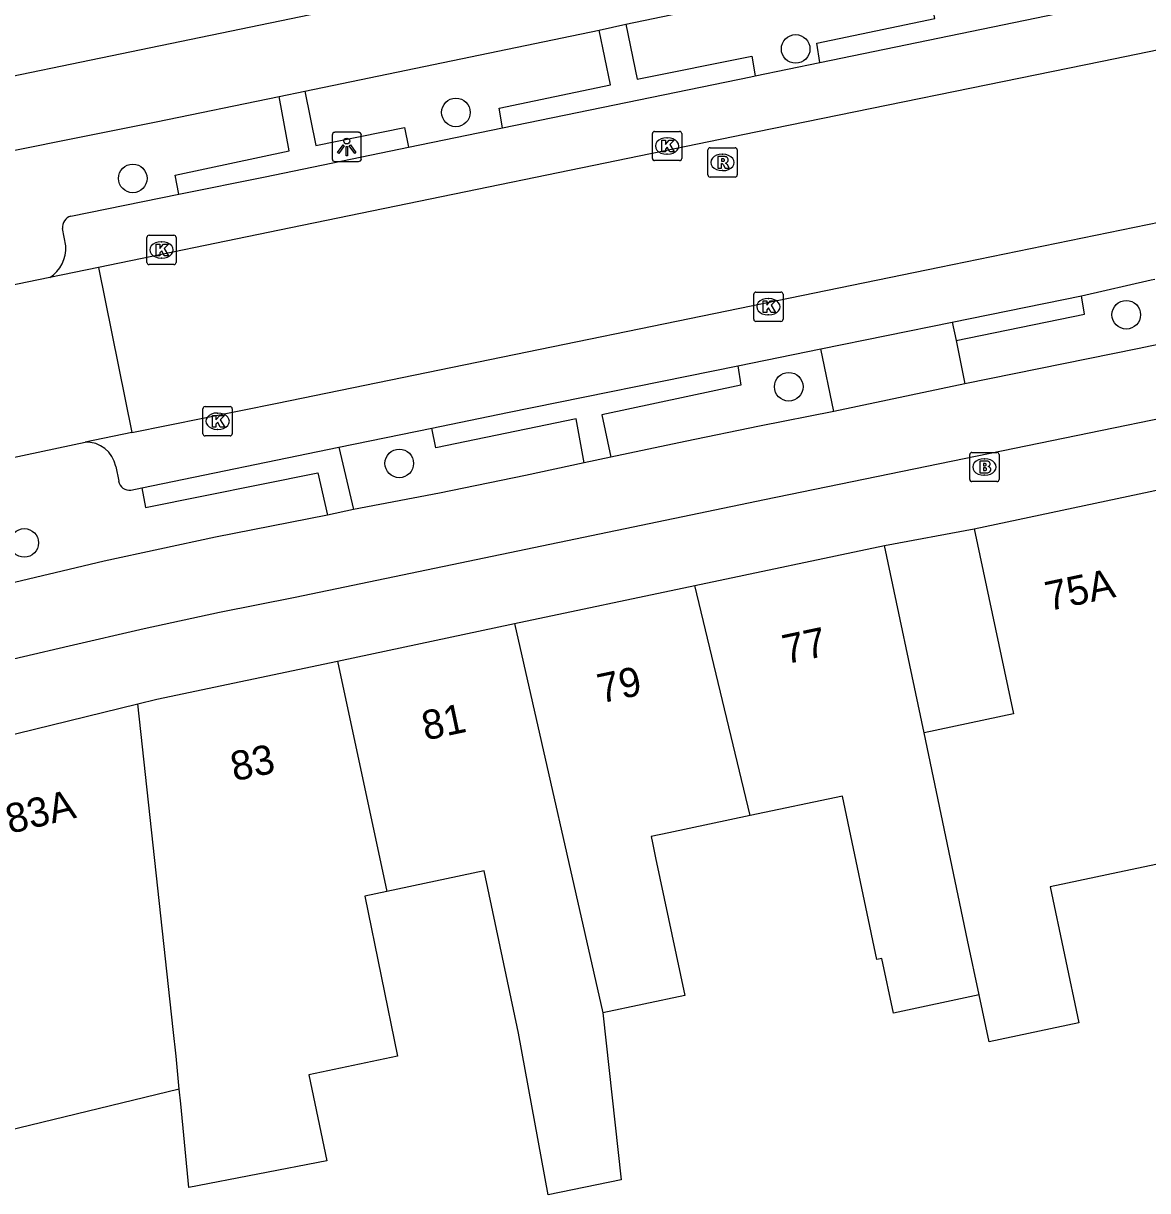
# Model space of a CAD drawing. Extents: x 158087 to 159494, y 382905 to 383981.
# Drawn here: x 159068.85 to 159107.27, y 383248.51 to 383288.41 of the extents above; entities that cross this region are included whole.
import ezdxf

# ---------------------------------------------------------------- set-up
doc = ezdxf.new("R2010")
doc.units = 0
for name, color, linetype in [('IMGEO_Boom', 7, 'Continuous'), ('IMGEO_Brandkraan', 7, 'Continuous'), ('IMGEO_Fietspad_gesloten', 7, 'Continuous'), ('IMGEO_Kolk', 7, 'Continuous'), ('IMGEO_Lichtpunt', 7, 'Continuous'), ('IMGEO_Pand', 7, 'Continuous'), ('IMGEO_Pand_nummerreeks', 7, 'Continuous'), ('IMGEO_Parkeervlak_open', 7, 'Continuous'), ('IMGEO_Rijbaan_lokaal_gesloten', 7, 'Continuous'), ('IMGEO_Rijbaan_lokaal_open', 7, 'Continuous'), ('IMGEO_Rioolput', 7, 'Continuous'), ('IMGEO_Voetpad_open', 7, 'Continuous')]:
    doc.layers.add(name, color=color, linetype=linetype)

msp = doc.modelspace()

# ---------------------------------------------------------------- linework, layer by layer
at = {"layer": 'IMGEO_Boom'}
for centre in [(159095.241, 383287.535), (159083.629, 383285.367), (159072.588, 383283.111), (159106.541, 383278.449), (159095.006, 383275.988), (159081.694, 383273.37), (159068.878, 383270.652)]:
    msp.add_circle(centre, 0.489, dxfattribs=at)
at = {"layer": 'IMGEO_Brandkraan'}
for p, q in [((159101.266, 383273.745), (159102.118, 383273.745)), ((159101.191, 383272.819), (159101.191, 383273.671)), ((159101.679, 383273.525), (159101.704, 383273.525)), ((159102.192, 383273.671), (159102.192, 383272.819)), ((159101.702, 383272.965), (159101.677, 383272.965)), ((159102.118, 383272.745), (159101.266, 383272.745))]:
    msp.add_line(p, q, dxfattribs=at)
for points in [[(159101.266, 383273.745), (159102.118, 383273.745)], [(159101.191, 383272.819), (159101.191, 383273.671)], [(159101.539, 383273.445), (159101.539, 383273.045), (159101.752, 383273.045)], [(159101.77, 383273.445), (159101.539, 383273.445)], [(159101.718, 383273.364), (159101.664, 383273.364), (159101.664, 383273.288)], [(159102.192, 383273.671), (159102.192, 383272.819)], [(159101.664, 383273.288), (159101.717, 383273.288)], [(159101.726, 383273.212), (159101.664, 383273.212), (159101.664, 383273.131)], [(159101.664, 383273.131), (159101.726, 383273.131)], [(159102.118, 383272.745), (159101.266, 383272.745)]]:
    msp.add_lwpolyline(points, dxfattribs=at)
for centre, radius, start, end in [((159101.268, 383273.669), 0.0765, 91.552, 178.448), ((159101.268, 383273.669), 0.0765, 91.552, 178.448), ((159102.116, 383273.669), 0.0765, 1.552, 88.448), ((159102.116, 383273.669), 0.0765, 1.552, 88.448), ((159101.719, 383273.326), 0.0379, 267.8285, 90.9355), ((159101.774, 383273.3), 0.145, 59.4692, 91.5367), ((159101.799, 383273.347), 0.0922, 285.5137, 58.1501), ((159101.727, 383273.171), 0.0404, 269.8759, 90.5077), ((159101.758, 383273.296), 0.251, 268.6676, 293.5347), ((159101.804, 383273.155), 0.105, 301.3115, 78.989), ((159101.268, 383272.821), 0.0765, 181.552, 268.448), ((159101.268, 383272.821), 0.0765, 181.552, 268.448), ((159102.116, 383272.821), 0.0765, 271.552, 358.448), ((159102.116, 383272.821), 0.0765, 271.552, 358.448)]:
    msp.add_arc(centre, radius, start, end, dxfattribs=at)
for centre, major_axis, ratio, start_param, end_param in [((159101.678, 383273.245), (-0.387, 0.002), 0.722429, 4.712389, 7.853982), ((159101.703, 383273.245), (-0.39, 0.002), 0.717154, 1.570796, 4.712389)]:
    msp.add_ellipse(centre, major_axis=major_axis, ratio=ratio, start_param=start_param, end_param=end_param, dxfattribs=at)
at = {"layer": 'IMGEO_Fietspad_gesloten'}
for points in [[(158975.327, 383257.641), (158976.201, 383258.014), (158988.479, 383263.309), (158992.867, 383265.076), (158997.265, 383266.818), (159001.672, 383268.534), (159005.395, 383269.952), (159009.122, 383271.358), (159012.854, 383272.752), (159018.421, 383274.644), (159024.026, 383276.423), (159029.665, 383278.087), (159033.955, 383279.18), (159038.259, 383280.214), (159042.577, 383281.192), (159047.777, 383282.332), (159052.986, 383283.43), (159058.204, 383284.486), (159081.026, 383289.212), (159088.622, 383290.803), (159103.06, 383293.763), (159128.725, 383299.057), (159139.799, 383301.576), (159148.667, 383303.683)], [(159089.434, 383288.377), (159099.601, 383290.499)], [(159078.471, 383286.092), (159088.525, 383288.174)], [(159088.525, 383288.174), (159089.434, 383288.377)], [(159077.589, 383285.91), (159078.471, 383286.092)], [(159065.816, 383283.523), (159073.386, 383285.039), (159077.589, 383285.91)], [(158983.111, 383238.281), (159003.122, 383246.429), (159009.006, 383248.848), (159020.072, 383253.3), (159024.411, 383255.076), (159029.098, 383256.609), (159033.826, 383258.014), (159038.591, 383259.288), (159043.68, 383260.604), (159048.777, 383261.889), (159053.882, 383263.144), (159058.345, 383264.24), (159062.811, 383265.325), (159067.279, 383266.4), (159070.408, 383267.13), (159072.975, 383267.728), (159075.552, 383268.285), (159078.138, 383268.801), (159094.173, 383272.132), (159119.362, 383277.308), (159135.301, 383280.668), (159144.389, 383282.718)], [(159111.717, 383278.286), (159106.923, 383277.286), (159101.021, 383276.086)], [(159096.541, 383275.145), (159094.001, 383274.639), (159091.464, 383274.118), (159088.929, 383273.584)], [(159088.018, 383273.387), (159086.003, 383272.951), (159083.069, 383272.352), (159080.129, 383271.788)], [(159088.929, 383273.584), (159088.018, 383273.387)], [(159080.129, 383271.788), (159079.245, 383271.603)], [(159079.245, 383271.603), (159075.418, 383270.851), (159071.607, 383270.025), (159067.812, 383269.124)]]:
    msp.add_lwpolyline(points, dxfattribs=at)
at = {"layer": 'IMGEO_Kolk'}
for p, q in [((159090.346, 383283.791), (159090.346, 383284.643)), ((159090.421, 383284.717), (159091.273, 383284.717)), ((159090.834, 383284.497), (159090.859, 383284.497)), ((159091.347, 383284.643), (159091.347, 383283.791)), ((159091.273, 383283.717), (159090.421, 383283.717)), ((159090.857, 383283.937), (159090.832, 383283.937)), ((159073.067, 383280.239), (159073.067, 383281.091)), ((159073.142, 383281.165), (159073.994, 383281.165)), ((159073.555, 383280.945), (159073.58, 383280.945)), ((159074.068, 383281.091), (159074.068, 383280.239)), ((159073.994, 383280.165), (159073.142, 383280.165)), ((159073.578, 383280.385), (159073.553, 383280.385)), ((159093.81, 383278.298), (159093.81, 383279.15)), ((159093.885, 383279.224), (159094.737, 383279.224)), ((159094.298, 383279.004), (159094.323, 383279.004)), ((159094.811, 383279.15), (159094.811, 383278.298)), ((159094.737, 383278.224), (159093.885, 383278.224)), ((159094.321, 383278.444), (159094.296, 383278.444)), ((159075.061, 383275.31), (159075.913, 383275.31)), ((159074.986, 383274.384), (159074.986, 383275.236)), ((159075.474, 383275.09), (159075.499, 383275.09)), ((159075.987, 383275.236), (159075.987, 383274.384)), ((159075.497, 383274.53), (159075.472, 383274.53)), ((159075.913, 383274.31), (159075.061, 383274.31))]:
    msp.add_line(p, q, dxfattribs=at)
for points in [[(159090.346, 383283.791), (159090.346, 383284.643)], [(159090.421, 383284.717), (159091.273, 383284.717)], [(159091.347, 383284.643), (159091.347, 383283.791)], [(159090.667, 383284.417), (159090.79, 383284.417), (159090.79, 383284.266), (159090.92, 383284.417), (159091.084, 383284.417), (159090.938, 383284.266), (159091.091, 383284.017), (159090.939, 383284.017), (159090.854, 383284.181), (159090.79, 383284.114), (159090.79, 383284.017), (159090.667, 383284.017), (159090.667, 383284.417)], [(159091.273, 383283.717), (159090.421, 383283.717)], [(159073.067, 383280.239), (159073.067, 383281.091)], [(159073.142, 383281.165), (159073.994, 383281.165)], [(159074.068, 383281.091), (159074.068, 383280.239)], [(159073.388, 383280.865), (159073.511, 383280.865), (159073.511, 383280.714), (159073.641, 383280.865), (159073.805, 383280.865), (159073.659, 383280.714), (159073.812, 383280.465), (159073.66, 383280.465), (159073.575, 383280.629), (159073.511, 383280.562), (159073.511, 383280.465), (159073.388, 383280.465), (159073.388, 383280.865)], [(159073.994, 383280.165), (159073.142, 383280.165)], [(159093.81, 383278.298), (159093.81, 383279.15)], [(159093.885, 383279.224), (159094.737, 383279.224)], [(159094.131, 383278.924), (159094.254, 383278.924), (159094.254, 383278.773), (159094.384, 383278.924), (159094.548, 383278.924), (159094.402, 383278.773), (159094.555, 383278.524), (159094.403, 383278.524), (159094.318, 383278.688), (159094.254, 383278.621), (159094.254, 383278.524), (159094.131, 383278.524), (159094.131, 383278.924)], [(159094.811, 383279.15), (159094.811, 383278.298)], [(159094.737, 383278.224), (159093.885, 383278.224)], [(159075.061, 383275.31), (159075.913, 383275.31)], [(159074.986, 383274.384), (159074.986, 383275.236)], [(159075.307, 383275.01), (159075.43, 383275.01), (159075.43, 383274.859), (159075.56, 383275.01), (159075.724, 383275.01), (159075.578, 383274.859), (159075.731, 383274.61), (159075.579, 383274.61), (159075.494, 383274.774), (159075.43, 383274.707), (159075.43, 383274.61), (159075.307, 383274.61), (159075.307, 383275.01)], [(159075.987, 383275.236), (159075.987, 383274.384)], [(159075.913, 383274.31), (159075.061, 383274.31)]]:
    msp.add_lwpolyline(points, dxfattribs=at)
for centre, start, end in [((159090.423, 383284.641), 91.552, 178.448), ((159090.423, 383284.641), 91.552, 178.448), ((159091.271, 383284.641), 1.552, 88.448), ((159091.271, 383284.641), 1.552, 88.448), ((159090.423, 383283.793), 181.552, 268.448), ((159090.423, 383283.793), 181.552, 268.448), ((159091.271, 383283.793), 271.552, 358.448), ((159091.271, 383283.793), 271.552, 358.448), ((159073.144, 383281.089), 91.552, 178.448), ((159073.144, 383281.089), 91.552, 178.448), ((159073.992, 383281.089), 1.552, 88.448), ((159073.992, 383281.089), 1.552, 88.448), ((159073.144, 383280.241), 181.552, 268.448), ((159073.144, 383280.241), 181.552, 268.448), ((159073.992, 383280.241), 271.552, 358.448), ((159073.992, 383280.241), 271.552, 358.448), ((159093.887, 383279.148), 91.552, 178.448), ((159093.887, 383279.148), 91.552, 178.448), ((159094.735, 383279.148), 1.552, 88.448), ((159094.735, 383279.148), 1.552, 88.448), ((159093.887, 383278.3), 181.552, 268.448), ((159093.887, 383278.3), 181.552, 268.448), ((159094.735, 383278.3), 271.552, 358.448), ((159094.735, 383278.3), 271.552, 358.448), ((159075.063, 383275.234), 91.552, 178.448), ((159075.063, 383275.234), 91.552, 178.448), ((159075.911, 383275.234), 1.552, 88.448), ((159075.911, 383275.234), 1.552, 88.448), ((159075.063, 383274.386), 181.552, 268.448), ((159075.063, 383274.386), 181.552, 268.448), ((159075.911, 383274.386), 271.552, 358.448), ((159075.911, 383274.386), 271.552, 358.448)]:
    msp.add_arc(centre, 0.0765, start, end, dxfattribs=at)
for centre, major_axis, ratio, start_param, end_param in [((159090.833, 383284.217), (-0.387, 0.002), 0.722429, 4.712389, 7.853982), ((159090.858, 383284.217), (-0.39, 0.002), 0.717154, 1.570796, 4.712389), ((159073.554, 383280.665), (-0.387, 0.002), 0.722429, 4.712389, 7.853982), ((159073.579, 383280.665), (-0.39, 0.002), 0.717154, 1.570796, 4.712389), ((159094.297, 383278.724), (-0.387, 0.002), 0.722429, 4.712389, 7.853982), ((159094.322, 383278.724), (-0.39, 0.002), 0.717154, 1.570796, 4.712389), ((159075.473, 383274.81), (-0.387, 0.002), 0.722429, 4.712389, 7.853982), ((159075.498, 383274.81), (-0.39, 0.002), 0.717154, 1.570796, 4.712389)]:
    msp.add_ellipse(centre, major_axis=major_axis, ratio=ratio, start_param=start_param, end_param=end_param, dxfattribs=at)
at = {"layer": 'IMGEO_Lichtpunt'}
for p, q in [((159079.402, 383284.59), (159079.402, 383283.783)), ((159079.402, 383284.59), (159079.402, 383283.783)), ((159080.304, 383284.685), (159079.496, 383284.685)), ((159080.304, 383284.685), (159079.496, 383284.685)), ((159080.398, 383283.783), (159080.398, 383284.59)), ((159080.398, 383283.783), (159080.398, 383284.59)), ((159079.496, 383283.689), (159080.304, 383283.689)), ((159079.496, 383283.689), (159080.304, 383283.689))]:
    msp.add_line(p, q, dxfattribs=at)
for points in [[(159079.776, 383284.254), (159079.815, 383284.226), (159079.627, 383283.964), (159079.589, 383283.991), (159079.776, 383284.254)], [(159079.878, 383284.206), (159079.925, 383284.206), (159079.925, 383283.884), (159079.878, 383283.884), (159079.878, 383284.206)], [(159079.988, 383284.226), (159080.026, 383284.253), (159080.213, 383283.991), (159080.174, 383283.963), (159079.988, 383284.226)]]:
    msp.add_lwpolyline(points, dxfattribs=at)
msp.add_circle((159079.901, 383284.388), 0.0994, dxfattribs=at)
for centre, start, end in [((159079.496, 383284.59), 90, 180), ((159079.496, 383284.59), 90, 180), ((159080.304, 383284.59), 0, 90), ((159080.304, 383284.59), 0, 90), ((159079.496, 383283.783), 180, 270), ((159079.496, 383283.783), 180, 270), ((159080.304, 383283.783), 270, 0), ((159080.304, 383283.783), 270, 360)]:
    msp.add_arc(centre, 0.0946, start, end, dxfattribs=at)
at = {"layer": 'IMGEO_Pand'}
for points in [[(159101.344, 383271.133), (159107.73, 383272.484)], [(159101.344, 383271.133), (159102.682, 383264.811), (159099.628, 383264.164)], [(159091.797, 383269.197), (159098.273, 383270.567)], [(159099.628, 383264.164), (159098.273, 383270.567)], [(159085.628, 383267.891), (159091.797, 383269.197)], [(159093.689, 383261.33), (159091.797, 383269.197)], [(159079.579, 383266.611), (159085.628, 383267.891)], [(159085.628, 383267.891), (159088.65, 383254.592)], [(159072.765, 383265.148), (159073.407, 383265.305), (159079.579, 383266.611)], [(159079.579, 383266.611), (159081.274, 383258.74)], [(159065.085, 383263.273), (159072.765, 383265.148)], [(159074.176, 383251.985), (159074.066, 383253.113), (159073.968, 383254.023), (159072.765, 383265.148)], [(159101.512, 383255.201), (159101.117, 383257.069), (159099.628, 383264.164)], [(159109.621, 383263.539), (159110.318, 383260.241), (159106.467, 383259.426), (159103.94, 383258.891), (159104.924, 383254.243), (159101.851, 383253.593), (159101.512, 383255.201)], [(159101.512, 383255.201), (159098.582, 383254.582), (159098.187, 383256.45), (159098.021, 383256.415), (159096.841, 383261.996), (159093.689, 383261.33)], [(159093.689, 383261.33), (159090.91, 383260.743), (159090.303, 383260.613), (159090.347, 383260.403), (159090.455, 383259.892), (159091.451, 383255.185), (159088.65, 383254.592)], [(159088.65, 383254.592), (159089.28, 383248.886), (159086.78, 383248.371), (159085.769, 383253.888), (159084.595, 383259.442), (159081.274, 383258.74)], [(159081.274, 383258.74), (159080.516, 383258.58), (159081.637, 383253.111), (159078.604, 383252.468), (159079.224, 383249.535), (159074.504, 383248.613), (159074.225, 383251.479), (159074.176, 383251.985)], [(159074.176, 383251.985), (159068.309, 383250.553)]]:
    msp.add_lwpolyline(points, dxfattribs=at)
at = {"layer": 'IMGEO_Parkeervlak_open'}
for points in [[(159093.858, 383286.616), (159096.064, 383287.071)], [(159082.013, 383284.176), (159085.218, 383284.836)], [(159070.474, 383281.825), (159074.162, 383282.57)], [(159070.294, 383280.807), (159070.182, 383281.396)], [(159105.007, 383279.1), (159107.387, 383279.64), (159107.511, 383279.665)], [(159093.266, 383276.708), (159096.096, 383277.285)], [(159079.626, 383273.918), (159082.802, 383274.571)], [(159072.004, 383273.266), (159072.105, 383272.761)], [(159072.526, 383272.458), (159072.9, 383272.535)]]:
    msp.add_lwpolyline(points, dxfattribs=at)
for centre, radius, start, end in [((159070.588, 383281.433), 0.408, 106.2453, 185.2722), ((159069.136, 383280.71), 1.162, 301.9998, 4.7854), ((159071.003, 383273.077), 1.019, 10.6789, 92.6841), ((159072.468, 383272.822), 0.369, 189.5247, 278.989)]:
    msp.add_arc(centre, radius, start, end, dxfattribs=at)
at = {"layer": 'IMGEO_Rijbaan_lokaal_gesloten'}
for points in [[(159072.559, 383274.42), (159077.525, 383275.426), (159100.161, 383280.074), (159133.926, 383287.001), (159150.545, 383290.537), (159157.188, 383292.169), (159162.209, 383293.442), (159164.531, 383294.084), (159166.849, 383294.736), (159169.164, 383295.4)], [(159128.988, 383291.919), (159127.592, 383291.619), (159122.705, 383290.613), (159105.718, 383287.106), (159093.884, 383284.69), (159077.601, 383281.345), (159071.418, 383280.069)], [(159069.752, 383279.725), (159066.754, 383279.102)], [(159071.418, 383280.069), (159069.752, 383279.725)], [(159071.418, 383280.069), (159072.559, 383274.42)], [(159067.898, 383273.448), (159070.955, 383274.095)], [(159072.559, 383274.42), (159070.955, 383274.095)]]:
    msp.add_lwpolyline(points, dxfattribs=at)
at = {"layer": 'IMGEO_Rijbaan_lokaal_open'}
for points in [[(159096.096, 383277.285), (159100.594, 383278.201)], [(159100.594, 383278.201), (159100.724, 383277.573)], [(159096.541, 383275.145), (159096.096, 383277.285)], [(159100.724, 383277.573), (159101.021, 383276.086)], [(159101.021, 383276.086), (159096.541, 383275.145)]]:
    msp.add_lwpolyline(points, dxfattribs=at)
at = {"layer": 'IMGEO_Rioolput'}
for p, q in [((159092.242, 383283.23), (159092.242, 383284.082)), ((159092.317, 383284.156), (159093.169, 383284.156)), ((159093.243, 383284.082), (159093.243, 383283.23)), ((159092.73, 383283.936), (159092.755, 383283.936)), ((159092.753, 383283.376), (159092.728, 383283.376)), ((159093.169, 383283.156), (159092.317, 383283.156))]:
    msp.add_line(p, q, dxfattribs=at)
for points in [[(159092.242, 383283.23), (159092.242, 383284.082)], [(159092.317, 383284.156), (159093.169, 383284.156)], [(159093.243, 383284.082), (159093.243, 383283.23)], [(159092.831, 383283.854), (159092.579, 383283.856), (159092.579, 383283.456)], [(159092.757, 383283.775), (159092.703, 383283.775), (159092.703, 383283.694)], [(159092.703, 383283.694), (159092.755, 383283.694)], [(159092.579, 383283.456), (159092.703, 383283.456), (159092.703, 383283.618), (159092.714, 383283.618)], [(159092.761, 383283.589), (159092.832, 383283.456), (159092.972, 383283.456), (159092.907, 383283.582)], [(159093.169, 383283.156), (159092.317, 383283.156)]]:
    msp.add_lwpolyline(points, dxfattribs=at)
for centre, radius, start, end in [((159092.319, 383284.08), 0.0765, 91.552, 178.448), ((159092.319, 383284.08), 0.0765, 91.552, 178.448), ((159093.167, 383284.08), 0.0765, 1.552, 88.448), ((159093.167, 383284.08), 0.0765, 1.552, 88.448), ((159092.739, 383283.883), 0.19, 274.7715, 282.9687), ((159092.763, 383283.679), 0.0964, 77.0061, 93.1865), ((159092.777, 383283.736), 0.0378, 276.6634, 79.6772), ((159092.83, 383283.744), 0.109, 350.3612, 89.416), ((159092.828, 383283.744), 0.112, 277.5842, 350.9817), ((159092.713, 383283.565), 0.0533, 26.0293, 88.6989), ((159092.812, 383283.529), 0.108, 29.5134, 73.7905), ((159092.319, 383283.232), 0.0765, 181.552, 268.448), ((159092.319, 383283.232), 0.0765, 181.552, 268.448), ((159093.167, 383283.232), 0.0765, 271.552, 358.448), ((159093.167, 383283.232), 0.0765, 271.552, 358.448)]:
    msp.add_arc(centre, radius, start, end, dxfattribs=at)
for centre, major_axis, ratio, start_param, end_param in [((159092.729, 383283.656), (-0.387, 0.002), 0.722429, 4.712389, 7.853982), ((159092.754, 383283.656), (-0.39, 0.002), 0.717154, 1.570796, 4.712389)]:
    msp.add_ellipse(centre, major_axis=major_axis, ratio=ratio, start_param=start_param, end_param=end_param, dxfattribs=at)
at = {"layer": 'IMGEO_Voetpad_open'}
for points in [[(159096.064, 383287.071), (159095.962, 383287.727), (159100.003, 383288.58), (159099.601, 383290.499)], [(159096.064, 383287.071), (159105.29, 383288.976), (159105.423, 383289.003)], [(159085.218, 383284.836), (159085.109, 383285.506), (159088.918, 383286.305), (159088.525, 383288.174)], [(159089.434, 383288.377), (159089.823, 383286.497), (159093.741, 383287.283), (159093.858, 383286.616)], [(159085.218, 383284.836), (159093.715, 383286.586), (159093.858, 383286.616)], [(159078.471, 383286.092), (159078.845, 383284.239), (159081.876, 383284.852), (159082.013, 383284.176)], [(159074.162, 383282.57), (159074.038, 383283.224), (159077.934, 383284.057), (159077.589, 383285.91)], [(159074.162, 383282.57), (159077.116, 383283.168), (159082.013, 383284.176)], [(159100.594, 383278.201), (159105.007, 383279.1)], [(159100.724, 383277.573), (159105.117, 383278.466), (159105.007, 383279.1)], [(159082.802, 383274.571), (159085.392, 383275.104), (159093.266, 383276.708)], [(159093.266, 383276.708), (159093.365, 383276.04), (159088.621, 383275.034), (159088.929, 383273.584)], [(159088.018, 383273.387), (159087.739, 383274.893), (159082.948, 383273.905), (159082.802, 383274.571)], [(159072.9, 383272.535), (159079.626, 383273.918)], [(159079.626, 383273.918), (159080.129, 383271.788)], [(159072.9, 383272.535), (159073.02, 383271.862), (159078.915, 383273.043), (159079.245, 383271.603)], [(159098.273, 383270.567), (159101.344, 383271.133)]]:
    msp.add_lwpolyline(points, dxfattribs=at)

# ---------------------------------------------------------------- texts
at = {"layer": 'IMGEO_Pand_nummerreeks'}
for s, rotation, p in [('75A', 11.9462, (159103.888, 383268.318)), ('77', 11.9462, (159094.905, 383266.501)), ('79', 11.9519, (159088.583, 383265.163)), ('81', 11.9462, (159082.584, 383263.894)), ('83', 12.1181, (159076.052, 383262.499)), ('83A', 13.7223, (159068.385, 383260.702))]:
    msp.add_text(s, height=1, rotation=rotation, dxfattribs=at).set_placement(p)

doc.saveas('drawing.dxf')
